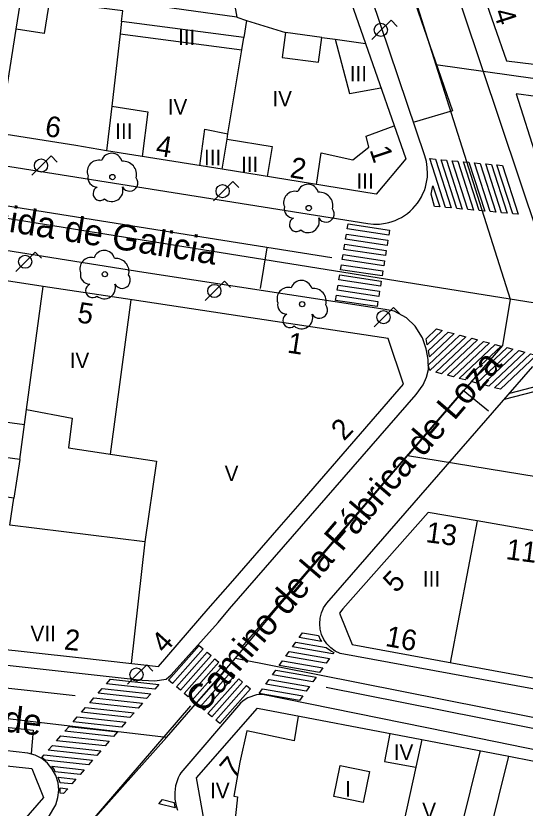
# Model space of a CAD drawing. Extents: x 282771 to 285132, y 4823109 to 4825496.
# Drawn here: x 283237.5 to 283286.8, y 4824276.3 to 4824352.9 of the extents above; entities that cross this region are included whole.
import ezdxf

# ---------------------------------------------------------------- set-up
doc = ezdxf.new("R2010")
doc.units = 0
for name, color, linetype in [('ACERA-BORDILLO', 7, 'Continuous'), ('ACERA-INTERIOR', 7, 'Continuous'), ('ARBOL', 7, 'Continuous'), ('CALLE-EJE', 7, 'Continuous'), ('CALLE-TEXTO', 7, 'Continuous'), ('EDIFICIO', 7, 'Continuous'), ('FAROLA', 7, 'Continuous'), ('INTERIOR-EDIFICIO', 7, 'Continuous'), ('MEDIANERA', 7, 'Continuous'), ('NUM-LOCAL', 7, 'Continuous'), ('NUM-PORTAL', 7, 'Continuous'), ('PASO-PEATONES', 7, 'Continuous'), ('SENAL-VIARIA', 7, 'Continuous'), ('TXT-ALTURA-EDIFICIO', 7, 'Continuous')]:
    doc.layers.add(name, color=color, linetype=linetype)

msp = doc.modelspace()

# ---------------------------------------------------------------- linework, layer by layer
at = {"layer": 'ACERA-BORDILLO'}
for points in [[(283349.746, 4824322.101), (283349.736, 4824321.461), (283349.536, 4824321.161), (283349.286, 4824320.901), (283348.996, 4824320.681), (283348.666, 4824320.521), (283347.966, 4824320.371), (283347.606, 4824320.391), (283290.135, 4824329.295), (283289.659, 4824329.558), (283289.22, 4824329.887), (283288.83, 4824330.273), (283288.499, 4824330.705), (283288.234, 4824331.168), (283288.037, 4824331.649), (283277.086, 4824364.4), (283262.927, 4824404.49), (283250.567, 4824440.94), (283249.217, 4824444.59), (283248.727, 4824447.34), (283248.597, 4824452.73), (283250.097, 4824452.73)], [(283189.068, 4824345.967), (283271.518, 4824332.847), (283272.066, 4824332.79), (283272.648, 4824332.796), (283273.256, 4824332.875), (283273.565, 4824332.945), (283273.875, 4824333.036), (283274.185, 4824333.149), (283274.491, 4824333.285), (283274.791, 4824333.444), (283275.084, 4824333.625), (283275.366, 4824333.828), (283275.635, 4824334.051), (283275.889, 4824334.294), (283276.126, 4824334.555), (283276.344, 4824334.832), (283276.542, 4824335.122), (283276.717, 4824335.425), (283276.87, 4824335.737), (283277, 4824336.055), (283277.107, 4824336.378), (283277.191, 4824336.702), (283277.251, 4824337.026), (283277.29, 4824337.347), (283277.308, 4824337.664), (283277.285, 4824338.276), (283277.194, 4824338.851), (283277.047, 4824339.382), (283268.497, 4824364.742)], [(283200.271, 4824294.142), (283249.697, 4824288.651), (283250.927, 4824288.601), (283252.017, 4824288.751), (283252.497, 4824289.171), (283257.047, 4824294.251), (283258.157, 4824295.551), (283276.205, 4824316.295), (283276.889, 4824317.241), (283277.211, 4824317.986), (283277.413, 4824318.71), (283277.372, 4824319.697), (283277.191, 4824320.723), (283276.829, 4824321.79), (283276.125, 4824322.918), (283275.26, 4824323.723), (283274.093, 4824324.367), (283273.207, 4824324.528), (283249.853, 4824328.121), (283225.959, 4824331.907)], [(283338.188, 4824278.493), (283268.847, 4824291.251), (283268.367, 4824291.481), (283267.947, 4824291.791), (283267.577, 4824292.181), (283267.277, 4824292.611), (283267.057, 4824293.091), (283266.917, 4824293.601), (283266.877, 4824294.131), (283266.917, 4824294.661), (283267.047, 4824295.171), (283267.207, 4824295.551), (283267.257, 4824295.651), (283267.557, 4824296.101), (283287.495, 4824319.005)], [(283338.621, 4824271.52), (283279.476, 4824283.601), (283261.352, 4824287.285), (283261.063, 4824287.272), (283260.772, 4824287.232), (283260.484, 4824287.163), (283260.203, 4824287.066), (283259.933, 4824286.942), (283259.677, 4824286.792), (283259.439, 4824286.621), (283259.222, 4824286.43), (283253.436, 4824279.715), (283253.345, 4824279.549), (283253.177, 4824279.201), (283253.038, 4824278.827), (283252.933, 4824278.431), (283252.845, 4824277.804), (283252.867, 4824277.153), (283252.982, 4824276.505), (283253.12, 4824276.086)], [(283235.811, 4824269.562), (283240.629, 4824275.415), (283241.337, 4824276.611), (283241.547, 4824277.301), (283241.627, 4824278.021), (283241.557, 4824278.741), (283241.347, 4824279.431), (283240.997, 4824280.061), (283240.537, 4824280.621), (283239.977, 4824281.071), (283239.337, 4824281.411), (283238.647, 4824281.611), (283200.218, 4824286)]]:
    msp.add_lwpolyline(points, dxfattribs=at)
at = {"layer": 'ACERA-INTERIOR'}
for points in [[(283285.263, 4824316.442), (283290.35, 4824317.758), (283289.334, 4824320.807)], [(283284.741, 4824315.842), (283290.493, 4824317.33)]]:
    msp.add_lwpolyline(points, dxfattribs=at)
at = {"layer": 'ARBOL'}
for centre in [(283246.815, 4824337.343), (283265.811, 4824334.342), (283246.092, 4824327.942), (283265.172, 4824325.042)]:
    msp.add_circle(centre, 0.255, dxfattribs=at)
for centre, radius, start, end in [((283246.745, 4824338.603), 1.038, 15.64228, 161.38435), ((283245.485, 4824337.873), 1.097, 75.4318, 200.55608), ((283247.875, 4824337.603), 1.272, 345.03273, 95.79925), ((283245.375, 4824337.303), 0.935, 168.59898, 268.13236), ((283248.485, 4824336.773), 0.797, 208.96246, 38.99103), ((283245.615, 4824335.753), 0.672, 113.73672, 309.4725), ((283246.755, 4824336.053), 1.086, 228.95447, 17.92796), ((283264.481, 4824334.872), 1.097, 75.4318, 200.55608), ((283265.741, 4824335.602), 1.038, 15.64228, 161.38435), ((283266.871, 4824334.602), 1.272, 345.03273, 95.79925), ((283264.371, 4824334.302), 0.935, 168.59898, 268.13236), ((283267.481, 4824333.772), 0.797, 208.96246, 38.99103), ((283264.611, 4824332.752), 0.672, 113.73672, 309.4725), ((283265.751, 4824333.052), 1.086, 228.95447, 17.92796), ((283246.022, 4824329.202), 1.038, 15.64228, 161.38435), ((283244.762, 4824328.472), 1.097, 75.4318, 200.55608), ((283247.152, 4824328.202), 1.272, 345.03273, 95.79925), ((283244.652, 4824327.902), 0.935, 168.59898, 268.13236), ((283247.762, 4824327.372), 0.797, 208.96246, 38.99103), ((283244.892, 4824326.352), 0.672, 113.73672, 309.4725), ((283246.032, 4824326.652), 1.086, 228.95447, 17.92796), ((283265.102, 4824326.302), 1.038, 15.64228, 161.38435), ((283263.843, 4824325.572), 1.097, 75.4318, 200.55608), ((283266.232, 4824325.302), 1.272, 345.03273, 95.79925), ((283263.733, 4824325.002), 0.935, 168.59898, 268.13236), ((283266.842, 4824324.472), 0.797, 208.96246, 38.99103), ((283263.973, 4824323.452), 0.672, 113.73672, 309.4725), ((283265.112, 4824323.752), 1.086, 228.95447, 17.92796)]:
    msp.add_arc(centre, radius, start, end, dxfattribs=at)
at = {"layer": 'CALLE-EJE'}
msp.add_line((283243.841, 4824273.933), (283252.047, 4824283.131), dxfattribs=at)
for points in [[(283270.956, 4824370.88), (283278.126, 4824348.211)], [(283354.376, 4824337.431), (283313.976, 4824342.101), (283297.336, 4824345.501), (283278.126, 4824348.211)], [(283278.126, 4824348.211), (283285.296, 4824325.541)], [(283285.296, 4824325.541), (283196.967, 4824339.691)], [(283285.296, 4824325.541), (283284.555, 4824321.03), (283275.386, 4824310.371)], [(283350.456, 4824315.121), (283285.296, 4824325.541)], [(283258.727, 4824290.791), (283262.687, 4824295.551), (283275.386, 4824310.371)], [(283347.666, 4824298.561), (283275.386, 4824310.371)], [(283252.047, 4824283.131), (283258.727, 4824290.791)], [(283258.727, 4824290.791), (283335.304, 4824275.607), (283344.536, 4824274.691)], [(283252.047, 4824283.131), (283191.327, 4824290.231)]]:
    msp.add_lwpolyline(points, dxfattribs=at)
at = {"layer": 'EDIFICIO'}
for points in [[(283266.456, 4824364.13), (283271.306, 4824350.261), (283275.216, 4824339.091), (283272.326, 4824335.691), (283257.427, 4824338.091), (283246.257, 4824339.891), (283243.277, 4824340.381), (283235.907, 4824341.571), (283214.637, 4824345.011), (283205.637, 4824346.471), (283203.607, 4824349.111), (283206.027, 4824370.17)], [(283282.566, 4824355.471), (283284.956, 4824348.581), (283291.816, 4824347.761), (283295.756, 4824347.301), (283296.156, 4824353.191)], [(283319.366, 4824338.961), (283311.046, 4824339.571), (283305.926, 4824340.131), (283299.966, 4824340.781), (283300.026, 4824341.451), (283295.406, 4824344.101), (283285.896, 4824345.381), (283289.806, 4824333.011), (283292.576, 4824331.601), (283298.456, 4824330.381), (283300.296, 4824330.001), (283304.866, 4824329.241), (283308.986, 4824328.561), (283309.886, 4824328.421), (283318.667, 4824327.101), (283319.366, 4824338.961)], [(283213.427, 4824318.797), (283226.185, 4824316.822), (283225.896, 4824315.071), (283225.367, 4824311.741), (283225.057, 4824310.061), (283224.679, 4824308.001), (283222.998, 4824298.831), (283221.987, 4824293.261), (283235.037, 4824291.801), (283243.537, 4824290.851), (283251.267, 4824289.991), (283256.097, 4824295.551), (283258.477, 4824298.281), (283262.947, 4824303.431), (283264.977, 4824305.771), (283274.996, 4824317.301), (283273.496, 4824321.721), (283260.217, 4824323.721), (283248.727, 4824325.451), (283240.107, 4824326.761), (283215.247, 4824330.601), (283213.427, 4824318.797)], [(283270.032, 4824292.103), (283337.508, 4824279.687), (283339.691, 4824281.272), (283341.136, 4824293.831), (283332.936, 4824295.251), (283331.206, 4824295.551), (283320.016, 4824297.491), (283300.446, 4824300.891), (283297.466, 4824301.411), (283291.266, 4824302.481), (283282.096, 4824304.071), (283277.366, 4824304.901), (283269.127, 4824295.551), (283268.777, 4824295.151), (283270.032, 4824292.103)], [(283255.677, 4824275.261), (283254.957, 4824279.211), (283260.857, 4824285.951), (283276.766, 4824282.921), (283285.186, 4824281.321), (283303.486, 4824277.701)], [(283226.847, 4824281.421), (283239.007, 4824280.111), (283240.167, 4824277.321), (283227.717, 4824263.041), (283227.307, 4824262.581), (283213.117, 4824250.412), (283205.517, 4824243.882), (283195.557, 4824244.822), (283192.357, 4824248.142), (283193.447, 4824257.921), (283196.147, 4824281.851), (283199.427, 4824284.471), (283226.847, 4824281.421)]]:
    msp.add_lwpolyline(points, dxfattribs=at)
at = {"layer": 'FAROLA'}
for p, q in [((283273.776, 4824352.511), (283272.836, 4824351.581)), ((283274.366, 4824351.921), (283273.776, 4824352.511)), ((283272.836, 4824351.581), (283271.906, 4824350.641)), ((283240.891, 4824339.385), (283239.951, 4824338.455)), ((283241.481, 4824338.795), (283240.891, 4824339.385)), ((283239.951, 4824338.455), (283239.021, 4824337.515)), ((283258.462, 4824336.909), (283257.522, 4824335.979)), ((283259.052, 4824336.319), (283258.462, 4824336.909)), ((283257.522, 4824335.979), (283256.592, 4824335.039)), ((283239.352, 4824330.08), (283238.412, 4824329.15)), ((283239.942, 4824329.49), (283239.352, 4824330.08)), ((283238.412, 4824329.15), (283237.482, 4824328.21)), ((283257.662, 4824327.254), (283256.722, 4824326.324)), ((283258.252, 4824326.664), (283257.662, 4824327.254)), ((283256.722, 4824326.324), (283255.792, 4824325.384)), ((283274.026, 4824324.715), (283273.086, 4824323.785)), ((283274.616, 4824324.125), (283274.026, 4824324.715)), ((283273.086, 4824323.785), (283272.156, 4824322.845)), ((283250.136, 4824290.136), (283249.196, 4824289.206)), ((283250.726, 4824289.546), (283250.136, 4824290.136)), ((283249.196, 4824289.206), (283248.266, 4824288.266))]:
    msp.add_line(p, q, dxfattribs=at)
for centre in [(283272.796, 4824351.581), (283239.911, 4824338.455), (283257.482, 4824335.979), (283238.372, 4824329.15), (283256.682, 4824326.324), (283273.046, 4824323.785), (283249.156, 4824289.206)]:
    msp.add_circle(centre, 0.637, dxfattribs=at)
at = {"layer": 'INTERIOR-EDIFICIO'}
for points in [[(283241.517, 4824359.32), (283240.217, 4824351.221), (283237.497, 4824351.651), (283238.797, 4824359.75), (283241.517, 4824359.32)], [(283247.817, 4824353.441), (283245.497, 4824353.731), (283245.787, 4824356.131), (283248.727, 4824355.771), (283248.817, 4824356.801), (283258.377, 4824355.511), (283258.857, 4824352.811), (283259.807, 4824352.501), (283259.527, 4824350.851), (283247.697, 4824352.401), (283247.817, 4824353.441)], [(283263.247, 4824348.921), (283266.766, 4824348.461), (283267.076, 4824350.861), (283263.557, 4824351.331), (283263.247, 4824348.921)], [(283225.896, 4824315.071), (283238.317, 4824313.391), (283238.513, 4824314.854), (283242.932, 4824314.01), (283242.58, 4824311.139), (283251.074, 4824309.851), (283249.961, 4824302.06), (283236.885, 4824303.669), (283237.29, 4824306.261), (283224.679, 4824308.001)], [(283271.066, 4824276.831), (283268.237, 4824277.421), (283268.857, 4824280.421), (283271.686, 4824279.821), (283271.066, 4824276.831)]]:
    msp.add_lwpolyline(points, dxfattribs=at)
at = {"layer": 'MEDIANERA'}
for points in [[(283258.857, 4824352.811), (283248.617, 4824354.231)], [(283247.697, 4824352.401), (283247.557, 4824351.201)], [(283259.807, 4824352.501), (283263.557, 4824351.331)], [(283235.907, 4824341.571), (283237.497, 4824351.651)], [(283247.557, 4824351.201), (283246.747, 4824344.211)], [(283247.557, 4824351.201), (283259.327, 4824349.661)], [(283259.327, 4824349.661), (283259.527, 4824350.851)], [(283267.076, 4824350.861), (283268.366, 4824350.671)], [(283268.366, 4824350.671), (283269.766, 4824345.441), (283272.796, 4824345.981)], [(283268.366, 4824350.671), (283271.306, 4824350.261)], [(283257.987, 4824341.521), (283259.327, 4824349.661)], [(283246.747, 4824344.211), (283246.257, 4824339.891)], [(283246.747, 4824344.211), (283250.237, 4824343.641), (283249.697, 4824339.331)], [(283266.567, 4824336.611), (283267.017, 4824339.671), (283270.076, 4824339.011), (283271.616, 4824340.221), (283271.366, 4824341.301), (283274.086, 4824342.291)], [(283255.277, 4824338.431), (283255.777, 4824341.961), (283257.987, 4824341.521)], [(283257.907, 4824341.011), (283257.987, 4824341.521)], [(283257.427, 4824338.091), (283257.907, 4824341.011)], [(283257.907, 4824341.011), (283262.267, 4824340.311), (283261.797, 4824337.381)], [(283238.513, 4824314.854), (283240.107, 4824326.761)], [(283246.641, 4824310.523), (283248.641, 4824325.464)], [(283237.877, 4824310.021), (283238.317, 4824313.391)], [(283237.877, 4824310.021), (283225.367, 4824311.741)], [(283237.877, 4824310.021), (283237.29, 4824306.261)], [(283282.096, 4824304.071), (283279.512, 4824290.358)], [(283249.961, 4824302.06), (283248.644, 4824290.28)], [(283264.807, 4824285.191), (283264.407, 4824282.781), (283259.827, 4824283.751), (283259.147, 4824280.731), (283258.577, 4824277.441), (283258.927, 4824277.371), (283258.637, 4824274.631)], [(283273.646, 4824283.511), (283273.156, 4824280.801), (283276.182, 4824280.26)], [(283276.766, 4824282.921), (283276.182, 4824280.26)], [(283279.557, 4824270.296), (283282.43, 4824281.845)], [(283282.306, 4824269.741), (283285.186, 4824281.321)], [(283276.182, 4824280.26), (283275.016, 4824274.951), (283274.861, 4824274.29)]]:
    msp.add_lwpolyline(points, dxfattribs=at)
at = {"layer": 'PASO-PEATONES'}
for points in [[(283279.052, 4824334.401), (283277.53, 4824339.123), (283278.072, 4824339.073), (283279.593, 4824334.351)], [(283280.135, 4824334.3), (283278.614, 4824339.023), (283279.155, 4824338.972), (283280.676, 4824334.25)], [(283281.218, 4824334.199), (283279.697, 4824338.921), (283280.238, 4824338.871), (283281.759, 4824334.149)], [(283282.301, 4824334.099), (283280.78, 4824338.82), (283281.321, 4824338.77), (283282.843, 4824334.048)], [(283283.384, 4824333.998), (283281.863, 4824338.719), (283282.405, 4824338.669), (283283.926, 4824333.947)], [(283284.467, 4824333.897), (283282.946, 4824338.618), (283283.488, 4824338.568), (283285.009, 4824333.846)], [(283285.55, 4824333.795), (283284.029, 4824338.518), (283284.571, 4824338.467), (283286.092, 4824333.745)], [(283277.969, 4824334.502), (283277.668, 4824335.676), (283277.832, 4824336.501), (283278.51, 4824334.452)], [(283269.626, 4824332.815), (283273.638, 4824332.214), (283273.557, 4824331.721), (283269.546, 4824332.321)], [(283269.466, 4824331.828), (283273.477, 4824331.227), (283273.396, 4824330.734), (283269.385, 4824331.334)], [(283269.305, 4824330.841), (283273.316, 4824330.24), (283273.236, 4824329.747), (283269.224, 4824330.347)], [(283269.144, 4824329.853), (283273.155, 4824329.253), (283273.075, 4824328.76), (283269.064, 4824329.36)], [(283268.983, 4824328.866), (283272.994, 4824328.266), (283272.914, 4824327.773), (283268.903, 4824328.373)], [(283268.822, 4824327.879), (283272.834, 4824327.279), (283272.753, 4824326.785), (283268.742, 4824327.386)], [(283268.661, 4824326.892), (283272.673, 4824326.292), (283272.592, 4824325.798), (283268.581, 4824326.399)], [(283268.501, 4824325.905), (283272.512, 4824325.305), (283272.431, 4824324.811), (283268.42, 4824325.412)], [(283277.277, 4824321.099), (283277.167, 4824321.703), (283278.166, 4824322.643), (283278.736, 4824322.493)], [(283277.5, 4824319.937), (283277.413, 4824320.551), (283279.305, 4824322.343), (283279.875, 4824322.193)], [(283277.537, 4824318.611), (283277.383, 4824319.148), (283280.445, 4824322.044), (283281.015, 4824321.894)], [(283278.676, 4824318.312), (283278.106, 4824318.462), (283281.584, 4824321.744), (283282.154, 4824321.594)], [(283279.816, 4824318.012), (283279.246, 4824318.162), (283282.724, 4824321.444), (283283.294, 4824321.295)], [(283280.955, 4824317.713), (283280.385, 4824317.863), (283283.863, 4824321.145), (283284.433, 4824320.995)], [(283282.095, 4824317.413), (283281.525, 4824317.563), (283285.003, 4824320.845), (283285.573, 4824320.695)], [(283283.234, 4824317.114), (283282.664, 4824317.263), (283286.143, 4824320.546), (283286.712, 4824320.396)], [(283284.374, 4824316.814), (283283.804, 4824316.964), (283287.282, 4824320.246), (283287.852, 4824320.096)], [(283267.043, 4824292.417), (283264.885, 4824292.788), (283265.207, 4824293.24), (283266.747, 4824292.976), (283266.924, 4824292.588)], [(283268.13, 4824291.216), (283264.242, 4824291.883), (283264.564, 4824292.336), (283267.51, 4824291.83), (283268.014, 4824291.458), (283268.228, 4824291.355)], [(283252.627, 4824288.35), (283252.244, 4824288.673), (283255.215, 4824292.031), (283255.597, 4824291.708)], [(283253.391, 4824287.705), (283253.009, 4824288.027), (283255.98, 4824291.385), (283256.362, 4824291.063)], [(283254.155, 4824287.06), (283253.773, 4824287.382), (283256.744, 4824290.74), (283257.126, 4824290.418)], [(283267.487, 4824290.312), (283263.599, 4824290.979), (283263.921, 4824291.431), (283267.808, 4824290.764)], [(283254.92, 4824286.414), (283254.537, 4824286.737), (283257.508, 4824290.095), (283257.89, 4824289.772)], [(283266.844, 4824289.408), (283262.956, 4824290.075), (283263.278, 4824290.527), (283267.165, 4824289.86)], [(283255.684, 4824285.769), (283255.302, 4824286.092), (283258.273, 4824289.45), (283258.655, 4824289.127)], [(283266.201, 4824288.504), (283262.313, 4824289.171), (283262.635, 4824289.623), (283266.522, 4824288.956)], [(283250.924, 4824287.802), (283246.234, 4824288.318), (283246.635, 4824288.777), (283251.326, 4824288.261)], [(283256.448, 4824285.124), (283256.066, 4824285.447), (283259.037, 4824288.805), (283259.419, 4824288.482)], [(283265.558, 4824287.599), (283261.67, 4824288.266), (283261.992, 4824288.718), (283265.879, 4824288.051)], [(283250.121, 4824286.884), (283245.43, 4824287.4), (283245.832, 4824287.859), (283250.523, 4824287.343)], [(283257.213, 4824284.479), (283256.831, 4824284.802), (283259.801, 4824288.159), (283260.184, 4824287.837)], [(283264.914, 4824286.695), (283261.027, 4824287.362), (283261.349, 4824287.814), (283265.236, 4824287.147)], [(283249.318, 4824285.967), (283244.627, 4824286.482), (283245.029, 4824286.941), (283249.72, 4824286.425)], [(283248.515, 4824285.049), (283243.824, 4824285.565), (283244.225, 4824286.023), (283248.917, 4824285.508)], [(283247.712, 4824284.131), (283243.021, 4824284.647), (283243.422, 4824285.106), (283248.113, 4824284.59)], [(283246.908, 4824283.214), (283242.218, 4824283.729), (283242.619, 4824284.188), (283247.31, 4824283.672)], [(283246.105, 4824282.296), (283241.414, 4824282.811), (283241.816, 4824283.27), (283246.507, 4824282.755)], [(283245.302, 4824281.378), (283240.611, 4824281.894), (283241.013, 4824282.353), (283245.704, 4824281.837)], [(283240.309, 4824280.924), (283239.981, 4824281.171), (283240.21, 4824281.435), (283244.901, 4824280.919), (283244.499, 4824280.46)], [(283241.183, 4824280.057), (283240.969, 4824280.347), (283244.097, 4824280.001), (283243.696, 4824279.543), (283241.295, 4824279.806)], [(283241.751, 4824278.747), (283241.571, 4824279.268), (283243.294, 4824279.084), (283242.893, 4824278.625)], [(283241.77, 4824277.741), (283241.77, 4824278.258), (283242.491, 4824278.166), (283242.089, 4824277.707)], [(283252.892, 4824276.298), (283251.315, 4824276.693), (283251.669, 4824277.121), (283252.788, 4824276.84), (283252.827, 4824276.54)]]:
    msp.add_lwpolyline(points, close=True, dxfattribs=at)
at = {"layer": 'SENAL-VIARIA'}
for points in [[(283243.563, 4824457.016), (283244.326, 4824449.103), (283244.888, 4824444.925), (283246.534, 4824439.623), (283252.29, 4824422.917), (283279.736, 4824343.742)], [(283279.736, 4824343.742), (283276.007, 4824342.646)], [(283206.528, 4824339.365), (283253.237, 4824331.906)], [(283253.237, 4824331.906), (283268.062, 4824329.547)], [(283261.744, 4824330.493), (283261.1, 4824326.547)], [(283283.201, 4824314.679), (283280.746, 4824316.699), (283259.301, 4824291.864)], [(283199.504, 4824292.01), (283243.206, 4824287.18)], [(283199.09, 4824288.265), (283239.148, 4824283.839), (283238.96, 4824281.578)], [(283267.486, 4824287.981), (283335.162, 4824274.572)], [(283242.264, 4824272.104), (283254.418, 4824286.196)]]:
    msp.add_lwpolyline(points, dxfattribs=at)

# ---------------------------------------------------------------- texts
at = {"layer": 'CALLE-TEXTO'}
for s, rotation, p in [('Avenida de Galicia', 350.89888, (283229.207, 4824333.26)), ('Camino de la Fábrica de Loza', 49.40533, (283255.58, 4824285.337)), ('Calle Daoiz y Velarde', 353.3308, (283207.929, 4824287.031))]:
    msp.add_text(s, height=2.5, rotation=rotation, dxfattribs=at).set_placement(p)
at = {"layer": 'NUM-LOCAL'}
for s, rotation, p in [('1', 288.39004, (283271.679, 4824339.993)), ('2', 46.54004, (283269.231, 4824311.74)), ('11', 352.59004, (283284.823, 4824300.384)), ('4', 48.01279, (283251.873, 4824291.16))]:
    msp.add_text(s, height=2, rotation=rotation, dxfattribs=at).set_placement(p)
at = {"layer": 'NUM-PORTAL'}
for s, rotation, p in [('4', 288.04004, (283283.657, 4824353.312)), ('6', 350.92004, (283240.212, 4824341.333)), ('4', 350.92004, (283250.94, 4824339.449)), ('2', 350.92004, (283263.923, 4824337.326)), ('5', 351.30004, (283243.342, 4824323.298)), ('1', 351.30004, (283263.666, 4824320.371)), ('13', 352.59004, (283277.074, 4824302.028)), ('5', 46.54004, (283274.258, 4824297.015)), ('16', 349.75004, (283273.15, 4824291.986)), ('2', 353.99004, (283242.092, 4824291.643)), ('7', 49.08004, (283258.543, 4824279.035))]:
    msp.add_text(s, height=2, rotation=rotation, dxfattribs=at).set_placement(p)
at = {"layer": 'TXT-ALTURA-EDIFICIO'}
for s, p in [('III', (283253.165, 4824350.111)), ('III', (283269.785, 4824346.601)), ('IV', (283262.297, 4824344.181)), ('IV', (283252.167, 4824343.391)), ('III', (283247.085, 4824341.041)), ('III', (283255.675, 4824338.481)), ('III', (283259.265, 4824337.821)), ('III', (283270.435, 4824336.211)), ('IV', (283242.683, 4824318.853)), ('V', (283257.677, 4824307.927)), ('III', (283276.855, 4824297.72)), ('VII', (283238.895, 4824292.425)), ('IV', (283274.037, 4824280.951)), ('IV', (283256.267, 4824277.241)), ('I', (283269.325, 4824277.401)), ('V', (283276.796, 4824275.302))]:
    msp.add_text(s, height=1.5, rotation=0.00004, dxfattribs=at).set_placement(p)

doc.saveas('drawing.dxf')
